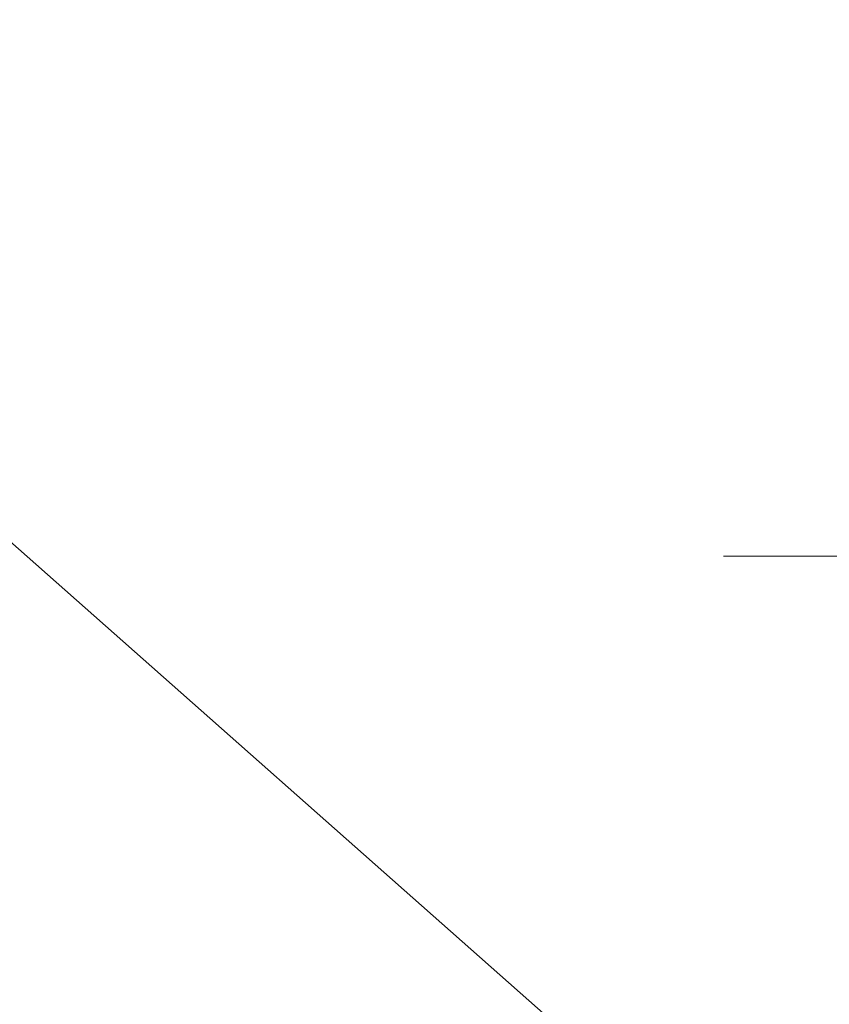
# Model space of a CAD drawing. Header units: millimetres. Extents: x 162876 to 168130, y 402614 to 405602.
# Tile 901 of 1056: x 165503.04 to 165503.323, y 403949.304 to 403949.648. Entities that reach past the tile are written whole.
import ezdxf
from ezdxf import colors
from ezdxf.entities.mleader import LeaderData, LeaderLine
from ezdxf.math import Vec2, Vec3

# ---------------------------------------------------------------- set-up
doc = ezdxf.new("R2010")
doc.units = ezdxf.units.MM
for name, color, linetype, lineweight in [('X-CA190022.004-UO-BGT_Ondergrond$0$GE_314_WGDRijbaanLokaleweg_Vlak_GEM', 253, 'Continuous', 9), ('X-CA190022.004-UO-BGT_Ondergrond$0$GE_316_WGDFietspad_Vlak_GEM', 253, 'Continuous', 9), ('X-CA190022.004-UO-OPB_Opbreek_v0.1$0$V-WE-VH-VERHARDING_BETONSTRAATSTEEN-A-200 WEGDEK', 252, 'Continuous', 18), ('X-CA190022.004-UO-OPB_Opbreek_v0.1$0$X-XX-AL-T25- LEADER ASFALT', 7, 'Continuous', 25)]:
    doc.layers.add(name, color=color, linetype=linetype, lineweight=lineweight)
doc.styles.add('X-CA190022.004-UO-OPB_Opbreek_v0.1$0$NLCS-ISO-M200-T25', font='NLCS-ISO.ttf', dxfattribs={"height": 0.5})

msp = doc.modelspace()

# ---------------------------------------------------------------- leaders
at = {"layer": 'X-CA190022.004-UO-OPB_Opbreek_v0.1$0$X-XX-AL-T25- LEADER ASFALT'}
ml = msp.add_multileader_mtext('Standard', dxfattribs=at)
ml.set_content('\\A1;Wegvak 2.16; Fietspad Geerbosch\\PTotaal teervrij:\\PFrezen asfalt 25mm:  273.0m{\\H0.7x;\\S2^ ;\\H1.42857x; }', color=256, style='X-CA190022.004-UO-OPB_Opbreek_v0.1$0$NLCS-ISO-M200-T25')
ml.set_leader_properties(color=256, linetype='ByLayer', lineweight=-1)
ml.build(insert=Vec2(0, 0))
ml.multileader.update_dxf_attribs({"text_left_attachment_type": 5, "text_right_attachment_type": 5, "dogleg_length": 0.5, "arrow_head_size": 0.5})
ctx = ml.context
ctx.base_point, ctx.char_height, ctx.arrow_head_size, ctx.landing_gap_size, ctx.plane_origin, ctx.plane_x_axis, ctx.plane_y_axis = Vec3(165519.48273, 403953.67045), 0.5, 0.5, 0.18, Vec3(165445.82713, 403966.77398), Vec3(0.692899, 0.721035), Vec3(-0.721035, 0.692899)
ctx.left_attachment, ctx.right_attachment = 5, 5
notes = []
notes.append((ctx, [(0, (1, 1, 0), (165519.13628, 403953.30993), (0.692899, 0.721035), 0.5, [(1, [(165496.54628, 403920.17207), (165523.5587, 403949.43517)], 0, [])])]))
ctx.mtext.insert, ctx.mtext.text_direction, ctx.mtext.rotation, ctx.mtext.width, ctx.mtext.flow_direction = Vec3(165517.97311, 403955.37081), Vec3(0.692899, 0.721035), 0.805295, 10.2162077, 5
ctx.mtext.has_bg_fill, ctx.mtext.bg_color, ctx.mtext.bg_scale_factor, ctx.mtext.bg_transparency, ctx.mtext.use_window_bg_color = 1, -1027028792, 1.5, 0, 1
for ctx, leaders in notes:
    for number, flags, end, landing, length, lines in leaders:
        leader = LeaderData()
        leader.index, (leader.has_last_leader_line, leader.has_dogleg_vector, leader.attachment_direction) = number, flags
        leader.last_leader_point, leader.dogleg_vector, leader.dogleg_length = Vec3(end), Vec3(landing), length
        for number, points, colour, breaks in lines:
            line = LeaderLine()
            line.index, line.vertices, line.color, line.breaks = number, Vec3.list(points), colors.encode_raw_color(colour), breaks
            leader.lines.append(line)
        ctx.leaders.append(leader)

# ---------------------------------------------------------------- next in the draw order: hatches: boundary and pattern name
at = {"layer": 'X-CA190022.004-UO-OPB_Opbreek_v0.1$0$V-WE-VH-VERHARDING_BETONSTRAATSTEEN-A-200 WEGDEK'}
h = msp.add_hatch(dxfattribs=at)
h.set_pattern_fill('AVH-BSS_DIKFORMAAT_ELLEBOOG-SO', color=256, scale=2.5, pattern_type=2)
h.set_pattern_definition([(0, (0, 0), (0.1725, 0.1725), [0.69, -0.345]), (270, (0, 0.5175), (0.1725, 0.1725), [0.69, -0.345])])
h.paths.add_polyline_path([(165513.934, 403947.223), (165506.88405, 403953.51475), (165502.20743, 403948.24536), (165509.293, 403941.944)])

# ---------------------------------------------------------------- next in the draw order: linework, layer by layer
at = {"layer": 'X-CA190022.004-UO-BGT_Ondergrond$0$GE_314_WGDRijbaanLokaleweg_Vlak_GEM', "flags": 128}
msp.add_lwpolyline([(165475.679, 403979.24), (165481.989, 403973.676), (165489.952, 403966.654), (165503.146, 403954.964), (165511.755, 403947.369), (165508.974, 403944.22), (165471.36, 403977.447), (165465.041, 403983.368), (165460.723, 403987.853), (165456.771, 403992.257), (165447.198, 404004.181), (165445.201, 404006.669)], dxfattribs=at)
at = {"layer": 'X-CA190022.004-UO-BGT_Ondergrond$0$GE_316_WGDFietspad_Vlak_GEM', "flags": 128}
msp.add_lwpolyline([(165471.36, 403977.447), (165508.974, 403944.22), (165508.008, 403943.126), (165497.262, 403952.61), (165488.043, 403960.727), (165485.951, 403962.569), (165476.921, 403970.557)], dxfattribs=at)

doc.saveas('drawing.dxf')
